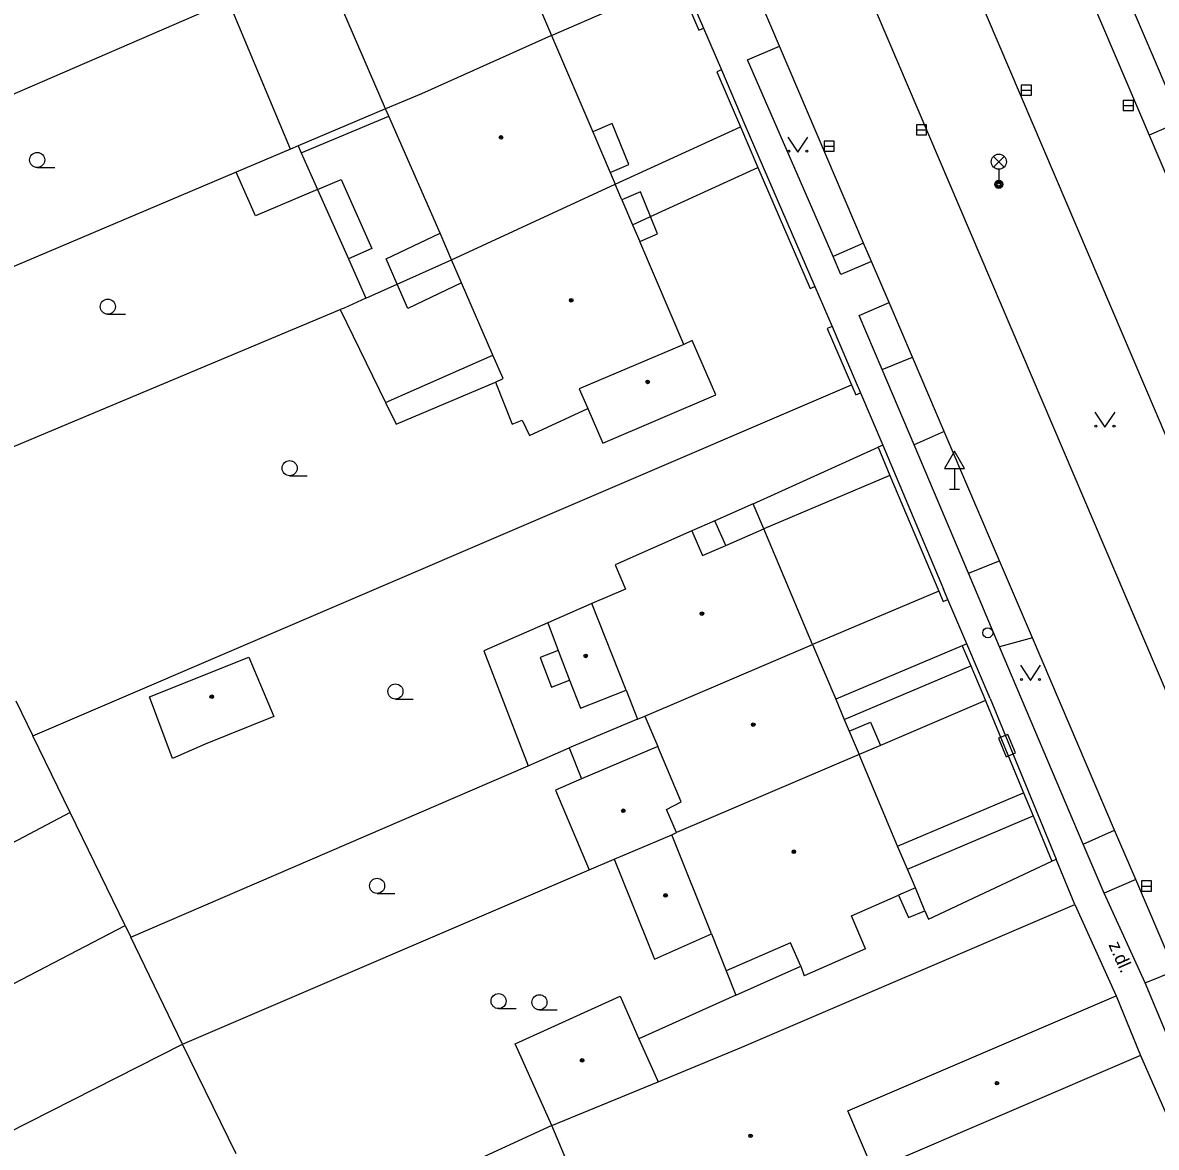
# Model space of a CAD drawing. Extents: x -596229 to -595156, y -1161237 to -1159376.
# Drawn here: x -595876.6 to -595820.2, y -1160670.7 to -1160614.8 of the extents above; entities that cross this region are included whole.
import ezdxf

# ---------------------------------------------------------------- set-up
doc = ezdxf.new("R2010")
doc.units = 0
for name, color, linetype in [('DOP - budovy nerozlisene - VP', 7, 'Continuous'), ('DOP - kresba z DSPS bez souradnic', 7, 'Continuous'), ('DOP - rozhrani ploch obecne', 7, 'Continuous'), ('Level 24', 7, 'Continuous'), ('Level 27', 7, 'Continuous'), ('Level 28', 7, 'Continuous'), ('Level 33', 7, 'Continuous'), ('Level 34', 7, 'Continuous'), ('Level 36', 7, 'Continuous'), ('Level 39', 7, 'Continuous'), ('Specificka linie pasportu komunikaci', 7, 'Continuous'), ('TM - budovy zdene_ betonove - VP', 7, 'Continuous'), ('TM - chodniky - VP', 7, 'Continuous'), ('TM - komunikace - VP', 7, 'Continuous'), ('TM - letecke snimky - pomocna linie', 7, 'Continuous'), ('TM - plot drateny_ kovovy - VP', 7, 'Continuous'), ('TM - podezdivka plotu - VP', 7, 'Continuous'), ('TM - popis povrchu', 7, 'Continuous'), ('TM - rozhrani mezi zpev. plochami mezi sebou - VP', 7, 'Continuous'), ('TM - rozhrani ploch obecne - VP', 7, 'Continuous'), ('TM - vjezd na pozemek', 7, 'Continuous')]:
    doc.layers.add(name, color=color, linetype=linetype)

msp = doc.modelspace()

# ---------------------------------------------------------------- linework, layer by layer
at = {"layer": 'DOP - budovy nerozlisene - VP'}
for points in [[(-595870.3, -1160648.35), (-595865.36, -1160646.37)], [(-595865.36, -1160646.37), (-595864.12, -1160649.32)], [(-595869.15, -1160651.42), (-595870.3, -1160648.35)], [(-595864.12, -1160649.32), (-595867.53, -1160650.7)], [(-595867.53, -1160650.7), (-595869.15, -1160651.42)]]:
    msp.add_lwpolyline(points, dxfattribs=at)
at = {"layer": 'DOP - kresba z DSPS bez souradnic'}
for points in [[(-595862.75, -1160621.31), (-595858.4, -1160619.49)], [(-595858.53, -1160626.58), (-595855.85, -1160625.29)], [(-595857.98, -1160627.83), (-595858.53, -1160626.58)], [(-595857.45, -1160629.05), (-595857.98, -1160627.83)], [(-595854.78, -1160627.77), (-595857.45, -1160629.05)]]:
    msp.add_lwpolyline(points, dxfattribs=at)
at = {"layer": 'DOP - rozhrani ploch obecne'}
for points in [[(-595866.37, -1160613.76), (-595889.35, -1160623.7)], [(-595863.29, -1160621.12), (-595866.37, -1160613.76)], [(-595858.56, -1160619.12), (-595862.91, -1160620.96)], [(-595863.29, -1160621.12), (-595865.98, -1160622.26)], [(-595862.91, -1160620.96), (-595863.29, -1160621.12)], [(-595862.91, -1160620.96), (-595862.75, -1160621.31)], [(-595862.75, -1160621.31), (-595861.94, -1160623.13)], [(-595865.98, -1160622.26), (-595885.81, -1160630.66)], [(-595861.94, -1160623.13), (-595860.41, -1160626.57)], [(-595860.41, -1160626.57), (-595859.54, -1160628.53)], [(-595857.98, -1160627.83), (-595855.28, -1160626.62)], [(-595859.54, -1160628.53), (-595857.98, -1160627.83)], [(-595859.54, -1160628.53), (-595860.61, -1160629.02)], [(-595882.08, -1160638), (-595860.81, -1160629.1)], [(-595860.61, -1160629.02), (-595860.81, -1160629.1)], [(-595860.81, -1160629.1), (-595858.56, -1160633.72)], [(-595858.03, -1160634.8), (-595853.1, -1160632.7)], [(-595858.56, -1160633.72), (-595858.03, -1160634.8)], [(-595849.97, -1160646.04), (-595850.88, -1160646.39)], [(-595850.88, -1160646.39), (-595850.31, -1160647.86)], [(-595850.31, -1160647.86), (-595849.41, -1160647.51)], [(-595876.95, -1160648.54), (-595876.1, -1160650.28)], [(-595846.04, -1160649.45), (-595849.43, -1160650.89)], [(-595874.24, -1160654.09), (-595876.1, -1160650.28)], [(-595851.47, -1160651.77), (-595849.43, -1160650.89)], [(-595849.43, -1160650.89), (-595848.81, -1160652.43)], [(-595871.22, -1160660.29), (-595851.47, -1160651.77)], [(-595874.24, -1160654.09), (-595894.93, -1160665.02)], [(-595871.51, -1160659.71), (-595874.24, -1160654.09)], [(-595868.66, -1160665.61), (-595848.43, -1160656.94)], [(-595892.07, -1160670.42), (-595871.51, -1160659.71)], [(-595871.51, -1160659.71), (-595871.22, -1160660.29)], [(-595868.66, -1160665.61), (-595871.22, -1160660.29)], [(-595889.38, -1160676.11), (-595868.66, -1160665.61)], [(-595865.98, -1160671.06), (-595868.66, -1160665.61)]]:
    msp.add_lwpolyline(points, dxfattribs=at)
at = {"layer": 'Level 24'}
msp.add_lwpolyline([(-595827.235, -1160651.136), (-595827.616, -1160650.211), (-595828.079, -1160650.402), (-595827.697, -1160651.326)], close=True, dxfattribs=at)
at = {"layer": 'Level 27'}
for p, q in [((-595826.95, -1160618.19), (-595826.45, -1160618.19)), ((-595821.88, -1160618.95), (-595821.38, -1160618.95)), ((-595832.17, -1160620.16), (-595831.67, -1160620.16)), ((-595836.76, -1160620.97), (-595836.26, -1160620.97)), ((-595820.98, -1160657.75), (-595820.48, -1160657.75))]:
    msp.add_line(p, q, dxfattribs=at)
for points in [[(-595826.95, -1160618.44), (-595826.45, -1160618.44), (-595826.45, -1160617.94), (-595826.95, -1160617.94)], [(-595821.88, -1160619.2), (-595821.38, -1160619.2), (-595821.38, -1160618.7), (-595821.88, -1160618.7)], [(-595832.17, -1160620.41), (-595831.67, -1160620.41), (-595831.67, -1160619.91), (-595832.17, -1160619.91)], [(-595836.76, -1160621.22), (-595836.26, -1160621.22), (-595836.26, -1160620.72), (-595836.76, -1160620.72)], [(-595820.98, -1160658), (-595820.48, -1160658), (-595820.48, -1160657.5), (-595820.98, -1160657.5)]]:
    msp.add_lwpolyline(points, close=True, dxfattribs=at)
at = {"layer": 'Level 28'}
msp.add_circle((-595828.62, -1160645.16), 0.25, dxfattribs=at)
at = {"layer": 'Level 33'}
for p, q in [((-595828.335, -1160622.01), (-595827.805, -1160621.48)), ((-595828.335, -1160621.48), (-595827.805, -1160622.01)), ((-595828.07, -1160622.12), (-595828.07, -1160622.87))]:
    msp.add_line(p, q, dxfattribs=at)
for centre, radius in [((-595828.07, -1160621.745), 0.375), ((-595828.07, -1160622.87), 0.2), ((-595828.07, -1160622.87), 0.145), ((-595828.07, -1160622.87), 0.0876)]:
    msp.add_circle(centre, radius, dxfattribs=at)
at = {"layer": 'Level 34'}
for p, q in [((-595830.27, -1160637.002), (-595830.27, -1160638.02)), ((-595830.52, -1160638.02), (-595830.02, -1160638.02))]:
    msp.add_line(p, q, dxfattribs=at)
msp.add_lwpolyline([(-595830.77, -1160637.002), (-595829.77, -1160637.002), (-595830.27, -1160636.136)], close=True, dxfattribs=at)
at = {"layer": 'Level 36'}
for p, q in [((-595875.88, -1160622.035), (-595875.005, -1160622.035)), ((-595872.37, -1160629.325), (-595871.495, -1160629.325)), ((-595863.33, -1160637.355), (-595862.455, -1160637.355)), ((-595858.07, -1160648.455), (-595857.195, -1160648.455)), ((-595858.98, -1160658.115), (-595858.105, -1160658.115)), ((-595852.94, -1160663.845), (-595852.065, -1160663.845)), ((-595850.91, -1160663.905), (-595850.035, -1160663.905))]:
    msp.add_line(p, q, dxfattribs=at)
for points in [[(-595838.56, -1160620.52), (-595838.06, -1160621.27), (-595837.56, -1160620.52)], [(-595823.29, -1160634.19), (-595822.79, -1160634.94), (-595822.29, -1160634.19)], [(-595826.99, -1160646.78), (-595826.49, -1160647.53), (-595825.99, -1160646.78)]]:
    msp.add_lwpolyline(points, dxfattribs=at)
for centre, radius in [((-595875.88, -1160621.66), 0.375), ((-595838.51, -1160621.22), 0.05), ((-595837.611, -1160621.22), 0.05), ((-595872.37, -1160628.95), 0.375), ((-595823.24, -1160634.89), 0.05), ((-595822.341, -1160634.89), 0.05), ((-595863.33, -1160636.98), 0.375), ((-595858.07, -1160648.08), 0.375), ((-595826.94, -1160647.48), 0.05), ((-595826.041, -1160647.48), 0.05), ((-595858.98, -1160657.74), 0.375), ((-595852.94, -1160663.47), 0.375), ((-595850.91, -1160663.53), 0.375)]:
    msp.add_circle(centre, radius, dxfattribs=at)
at = {"layer": 'Level 39'}
for centre, radius in [((-595852.82, -1160620.54), 0.09), ((-595852.82, -1160620.54), 0.0398), ((-595849.33, -1160628.63), 0.09), ((-595849.33, -1160628.63), 0.0398), ((-595845.53, -1160632.69), 0.09), ((-595845.53, -1160632.69), 0.0398), ((-595842.83, -1160644.21), 0.09), ((-595842.83, -1160644.21), 0.0398), ((-595848.61, -1160646.31), 0.09), ((-595848.61, -1160646.31), 0.0398), ((-595867.2, -1160648.34), 0.09), ((-595867.2, -1160648.34), 0.0398), ((-595840.28, -1160649.73), 0.09), ((-595840.28, -1160649.73), 0.0398), ((-595846.74, -1160654.01), 0.09), ((-595846.74, -1160654.01), 0.0398), ((-595838.26, -1160656.05), 0.09), ((-595838.26, -1160656.05), 0.0398), ((-595844.64, -1160658.22), 0.09), ((-595844.64, -1160658.22), 0.0398), ((-595848.79, -1160666.42), 0.09), ((-595848.79, -1160666.42), 0.0398), ((-595828.16, -1160667.55), 0.09), ((-595828.16, -1160667.55), 0.0398), ((-595840.41, -1160670.17), 0.09), ((-595840.41, -1160670.17), 0.0398)]:
    msp.add_circle(centre, radius, dxfattribs=at)
at = {"layer": 'Specificka linie pasportu komunikaci'}
for points in [[(-595840.28, -1160638.76), (-595834.07, -1160635.94)], [(-595833.48, -1160637.34), (-595839.76, -1160640)], [(-595829.89, -1160645.81), (-595836.18, -1160648.47)]]:
    msp.add_lwpolyline(points, dxfattribs=at)
at = {"layer": 'TM - budovy zdene_ betonove - VP'}
for points in [[(-595853.48, -1160608.07), (-595850.31, -1160615.47)], [(-595858.56, -1160619.12), (-595861.21, -1160612.97)], [(-595850.31, -1160615.47), (-595856.78, -1160618.37)], [(-595850.31, -1160615.47), (-595848.26, -1160620.26)], [(-595856.78, -1160618.37), (-595858.56, -1160619.12)], [(-595858.4, -1160619.49), (-595858.56, -1160619.12)], [(-595855.85, -1160625.29), (-595858.4, -1160619.49)], [(-595848.26, -1160620.26), (-595847.4, -1160622.28)], [(-595847.4, -1160622.28), (-595847.15, -1160622.86)], [(-595855.28, -1160626.62), (-595847.15, -1160622.86)], [(-595846.81, -1160623.64), (-595847.15, -1160622.86)], [(-595846.81, -1160623.64), (-595846.28, -1160624.88)], [(-595846.28, -1160624.88), (-595845.92, -1160625.71)], [(-595855.28, -1160626.62), (-595855.85, -1160625.29)], [(-595843.73, -1160630.84), (-595845.92, -1160625.71)], [(-595854.78, -1160627.77), (-595855.28, -1160626.62)], [(-595853.22, -1160631.36), (-595854.78, -1160627.77)], [(-595843.73, -1160630.84), (-595848.93, -1160633.04)], [(-595843.31, -1160630.64), (-595843.73, -1160630.84)], [(-595842.14, -1160633.33), (-595843.31, -1160630.64)], [(-595852.71, -1160632.53), (-595853.22, -1160631.36)], [(-595853.1, -1160632.7), (-595852.71, -1160632.53)], [(-595853.1, -1160632.7), (-595852.27, -1160634.79)], [(-595848.93, -1160633.04), (-595848.51, -1160634.01)], [(-595847.76, -1160635.73), (-595842.14, -1160633.33)], [(-595851.4, -1160635.36), (-595848.51, -1160634.01)], [(-595848.51, -1160634.01), (-595847.76, -1160635.73)], [(-595852.27, -1160634.79), (-595851.76, -1160634.59)], [(-595851.76, -1160634.59), (-595851.4, -1160635.36)], [(-595843.33, -1160640.1), (-595847.15, -1160641.79)], [(-595843.33, -1160640.1), (-595842.8, -1160641.32)], [(-595841.65, -1160640.82), (-595839.76, -1160640)], [(-595837.33, -1160645.75), (-595839.76, -1160640)], [(-595842.8, -1160641.32), (-595841.65, -1160640.82)], [(-595847.15, -1160641.79), (-595846.63, -1160642.99)], [(-595846.63, -1160642.99), (-595848.3, -1160643.71)], [(-595848.3, -1160643.71), (-595850.5, -1160644.67)], [(-595846.6, -1160648.02), (-595848.3, -1160643.71)], [(-595850.5, -1160644.67), (-595849.97, -1160646.04)], [(-595849.97, -1160646.04), (-595849.41, -1160647.51)], [(-595845.67, -1160649.3), (-595837.33, -1160645.75)], [(-595837.33, -1160645.75), (-595836.18, -1160648.47)], [(-595849.41, -1160647.51), (-595848.87, -1160648.91)], [(-595848.87, -1160648.91), (-595846.6, -1160648.02)], [(-595846.6, -1160648.02), (-595846.04, -1160649.45)], [(-595836.18, -1160648.47), (-595835.76, -1160649.47)], [(-595846.04, -1160649.45), (-595845.67, -1160649.3)], [(-595845.67, -1160649.3), (-595845.03, -1160650.82)], [(-595835.76, -1160649.47), (-595835.51, -1160650.06)], [(-595835.51, -1160650.06), (-595835.02, -1160651.22)], [(-595845.03, -1160650.82), (-595848.81, -1160652.43)], [(-595843.86, -1160653.57), (-595845.03, -1160650.82)], [(-595835.02, -1160651.22), (-595844.1, -1160655.09)], [(-595833.1, -1160655.77), (-595835.02, -1160651.22)], [(-595848.81, -1160652.43), (-595850.11, -1160652.98)], [(-595850.11, -1160652.98), (-595848.43, -1160656.94)], [(-595844.59, -1160653.94), (-595843.86, -1160653.57)], [(-595844.1, -1160655.09), (-595844.59, -1160653.94)], [(-595844.33, -1160655.2), (-595844.1, -1160655.09)], [(-595847.2, -1160656.42), (-595844.33, -1160655.2)], [(-595842.36, -1160660.13), (-595844.33, -1160655.2)], [(-595832.61, -1160656.92), (-595833.1, -1160655.77)], [(-595848.43, -1160656.94), (-595847.2, -1160656.42)], [(-595847.2, -1160656.42), (-595845.19, -1160661.38)], [(-595832.22, -1160657.84), (-595832.61, -1160656.92)], [(-595832.22, -1160657.84), (-595833.06, -1160658.21)], [(-595835.4, -1160659.24), (-595833.06, -1160658.21)], [(-595840.84, -1160665.76), (-595824.29, -1160658.67)], [(-595824.29, -1160658.67), (-595822.24, -1160663.21)], [(-595834.69, -1160660.87), (-595835.4, -1160659.24)], [(-595845.19, -1160661.38), (-595842.36, -1160660.13)], [(-595842.36, -1160660.13), (-595841.62, -1160661.97)], [(-595838.43, -1160660.57), (-595841.62, -1160661.97)], [(-595837.92, -1160661.73), (-595838.43, -1160660.57)], [(-595834.69, -1160660.87), (-595837.75, -1160662.21)], [(-595837.92, -1160661.73), (-595837.75, -1160662.21)], [(-595852.11, -1160665.59), (-595846.89, -1160663.23)], [(-595846.89, -1160663.23), (-595845.96, -1160665.34)], [(-595835.57, -1160668.92), (-595822.24, -1160663.21)], [(-595822.24, -1160663.21), (-595821.02, -1160666.17)], [(-595850.29, -1160669.65), (-595852.11, -1160665.59)], [(-595845.96, -1160665.34), (-595845.01, -1160667.48)], [(-595845.01, -1160667.48), (-595840.84, -1160665.76)], [(-595821.02, -1160666.17), (-595834.32, -1160671.87)], [(-595821.02, -1160666.17), (-595816.04, -1160677.53), (-595815.66, -1160678.45), (-595815.15, -1160679.65)], [(-595850.29, -1160669.65), (-595845.01, -1160667.48)], [(-595834.32, -1160671.87), (-595835.57, -1160668.92)], [(-595847.44, -1160676.43), (-595850.29, -1160669.65)]]:
    msp.add_lwpolyline(points, dxfattribs=at)
at = {"layer": 'TM - chodniky - VP'}
for points in [[(-595828.62, -1160601.62), (-595827.05, -1160600.95), (-595819.02, -1160619.75), (-595820.59, -1160620.42)], [(-595836.31, -1160626.45), (-595840.57, -1160616.68), (-595838.98, -1160616)], [(-595834.79, -1160625.79), (-595836.31, -1160626.45)], [(-595833.87, -1160632.08), (-595835.01, -1160629.39), (-595833.52, -1160628.75)], [(-595833.87, -1160632.08), (-595832.36, -1160631.46)], [(-595830.78, -1160635.15), (-595832.28, -1160635.82)], [(-595829.58, -1160642.2), (-595832.28, -1160635.82)], [(-595829.58, -1160642.2), (-595828.03, -1160641.58)], [(-595826.4, -1160645.41), (-595828.03, -1160645.86)], [(-595823.87, -1160655.67), (-595828.03, -1160645.86)], [(-595823.87, -1160655.67), (-595822.31, -1160654.98)], [(-595820.8, -1160662.56), (-595819.31, -1160661.97)], [(-595813.15, -1160680.85), (-595820.8, -1160662.56)]]:
    msp.add_lwpolyline(points, dxfattribs=at)
at = {"layer": 'TM - komunikace - VP'}
for points in [[(-595797.82, -1160686.76), (-595840.42, -1160586.95)], [(-595844.96, -1160588.99), (-595803.25, -1160686.77)], [(-595828.62, -1160601.62), (-595820.59, -1160620.42)], [(-595838.98, -1160616), (-595839.89, -1160613.86)], [(-595834.79, -1160625.79), (-595838.98, -1160616)], [(-595820.59, -1160620.42), (-595819.58, -1160622.8)], [(-595834.4, -1160626.7), (-595834.79, -1160625.79)], [(-595833.52, -1160628.75), (-595834.4, -1160626.7)], [(-595832.36, -1160631.46), (-595833.52, -1160628.75)], [(-595830.78, -1160635.15), (-595832.36, -1160631.46)], [(-595828.03, -1160641.58), (-595830.78, -1160635.15)], [(-595826.4, -1160645.41), (-595828.03, -1160641.58)], [(-595822.31, -1160654.98), (-595826.4, -1160645.41)], [(-595821.26, -1160657.43), (-595822.31, -1160654.98)], [(-595819.31, -1160661.97), (-595821.26, -1160657.43)]]:
    msp.add_lwpolyline(points, dxfattribs=at)
at = {"layer": 'TM - letecke snimky - pomocna linie'}
for points in [[(-595861.94, -1160623.13), (-595865.02, -1160624.43), (-595865.98, -1160622.26)], [(-595845.39, -1160624.47), (-595840.05, -1160622.03)], [(-595861.94, -1160623.13), (-595860.77, -1160622.63), (-595859.25, -1160626.06), (-595860.41, -1160626.57)], [(-595846.28, -1160624.88), (-595845.39, -1160624.47)], [(-595858.56, -1160633.72), (-595853.22, -1160631.36)], [(-595850.5, -1160644.67), (-595853.68, -1160646.06), (-595851.47, -1160651.77)], [(-595835.76, -1160649.47), (-595829.46, -1160646.81)], [(-595833.1, -1160655.77), (-595826.84, -1160653.12)], [(-595832.61, -1160656.92), (-595826.36, -1160654.27)], [(-595831.56, -1160659.4), (-595825.44, -1160656.52)], [(-595831.74, -1160658.98), (-595831.56, -1160659.4)], [(-595841.15, -1160663.18), (-595845.96, -1160665.34)]]:
    msp.add_lwpolyline(points, dxfattribs=at)
at = {"layer": 'TM - plot drateny_ kovovy - VP'}
for points in [[(-595850.31, -1160615.47), (-595844.04, -1160612.74)], [(-595844.04, -1160612.74), (-595842.98, -1160615.2), (-595842.76, -1160615.1)], [(-595841.86, -1160617.18), (-595842.09, -1160617.28), (-595840.92, -1160620.01)], [(-595847.15, -1160622.86), (-595840.92, -1160620.01)], [(-595840.92, -1160620.01), (-595840.05, -1160622.03)], [(-595840.05, -1160622.03), (-595837.45, -1160628.05), (-595837.22, -1160627.95)], [(-595836.36, -1160629.94), (-595836.6, -1160630.04), (-595835.39, -1160632.83)], [(-595876.1, -1160650.28), (-595835.39, -1160632.83)], [(-595835.39, -1160632.83), (-595835.18, -1160633.33), (-595834.95, -1160633.23)], [(-595833.84, -1160635.84), (-595834.07, -1160635.94)], [(-595834.07, -1160635.94), (-595833.48, -1160637.34)], [(-595833.48, -1160637.34), (-595831.05, -1160643.09)], [(-595831.05, -1160643.09), (-595837.33, -1160645.75)], [(-595831.05, -1160643.09), (-595830.83, -1160643.6), (-595830.6, -1160643.5)], [(-595829.66, -1160645.71), (-595829.89, -1160645.81)], [(-595829.89, -1160645.81), (-595829.46, -1160646.81)], [(-595829.46, -1160646.81), (-595828.73, -1160648.53)], [(-595828.73, -1160648.53), (-595833.96, -1160650.77)], [(-595828.73, -1160648.53), (-595828.71, -1160648.58), (-595826.84, -1160653.12)], [(-595833.96, -1160650.77), (-595835.02, -1160651.22)], [(-595826.84, -1160653.12), (-595826.36, -1160654.27)], [(-595826.36, -1160654.27), (-595825.44, -1160656.52)], [(-595825.44, -1160656.52), (-595825.21, -1160656.42)], [(-595850.29, -1160669.65), (-595854.69, -1160671.67)]]:
    msp.add_lwpolyline(points, dxfattribs=at)
at = {"layer": 'TM - podezdivka plotu - VP'}
for points in [[(-595843.81, -1160612.64), (-595842.76, -1160615.1)], [(-595842.76, -1160615.1), (-595841.86, -1160617.18)], [(-595841.86, -1160617.18), (-595840.69, -1160619.91)], [(-595840.69, -1160619.91), (-595837.22, -1160627.95)], [(-595837.22, -1160627.95), (-595836.36, -1160629.94)], [(-595836.36, -1160629.94), (-595835.16, -1160632.73)], [(-595835.16, -1160632.73), (-595834.95, -1160633.23)], [(-595834.95, -1160633.23), (-595833.84, -1160635.84)], [(-595833.84, -1160635.84), (-595830.82, -1160642.99)], [(-595830.6, -1160643.5), (-595830.82, -1160642.99)], [(-595829.66, -1160645.71), (-595830.6, -1160643.5)], [(-595828.5, -1160648.43), (-595829.66, -1160645.71)], [(-595828.5, -1160648.43), (-595825.21, -1160656.42)]]:
    msp.add_lwpolyline(points, dxfattribs=at)
at = {"layer": 'TM - rozhrani mezi zpev. plochami mezi sebou - VP'}
for points in [[(-595834.4, -1160626.7), (-595835.92, -1160627.35), (-595836.31, -1160626.45)], [(-595832.28, -1160635.82), (-595833.87, -1160632.08)], [(-595828.03, -1160645.86), (-595829.58, -1160642.2)], [(-595822.83, -1160658.11), (-595823.87, -1160655.67)], [(-595821.26, -1160657.43), (-595822.83, -1160658.11)], [(-595820.8, -1160662.56), (-595822.83, -1160658.11)]]:
    msp.add_lwpolyline(points, dxfattribs=at)
at = {"layer": 'TM - rozhrani ploch obecne - VP'}
for points in [[(-595847.4, -1160622.28), (-595846.46, -1160621.88), (-595847.29, -1160619.85), (-595848.26, -1160620.26)], [(-595845.88, -1160623.24), (-595846.81, -1160623.64)], [(-595845.39, -1160624.47), (-595845.88, -1160623.24)], [(-595845.04, -1160625.33), (-595845.39, -1160624.47)], [(-595845.92, -1160625.71), (-595845.04, -1160625.33)], [(-595840.28, -1160638.76), (-595842.19, -1160639.6)], [(-595839.76, -1160640), (-595840.28, -1160638.76)], [(-595842.19, -1160639.6), (-595843.33, -1160640.1)], [(-595841.65, -1160640.82), (-595842.19, -1160639.6)], [(-595835.51, -1160650.06), (-595834.45, -1160649.61), (-595833.96, -1160650.77)], [(-595831.74, -1160658.98), (-595832.22, -1160657.84)], [(-595833.06, -1160658.21), (-595832.56, -1160659.32)], [(-595832.56, -1160659.32), (-595831.74, -1160658.98)], [(-595841.15, -1160663.18), (-595837.92, -1160661.73)], [(-595841.62, -1160661.97), (-595841.15, -1160663.18)]]:
    msp.add_lwpolyline(points, dxfattribs=at)
at = {"layer": 'TM - vjezd na pozemek'}
msp.add_lwpolyline([(-595824.29, -1160658.67), (-595825.21, -1160656.42)], dxfattribs=at)

# ---------------------------------------------------------------- texts
at = {"layer": 'TM - popis povrchu'}
msp.add_text('z.dl.', height=0.65, rotation=294, dxfattribs=at).set_placement((-595822.63, -1160660.67))

doc.saveas('drawing.dxf')
